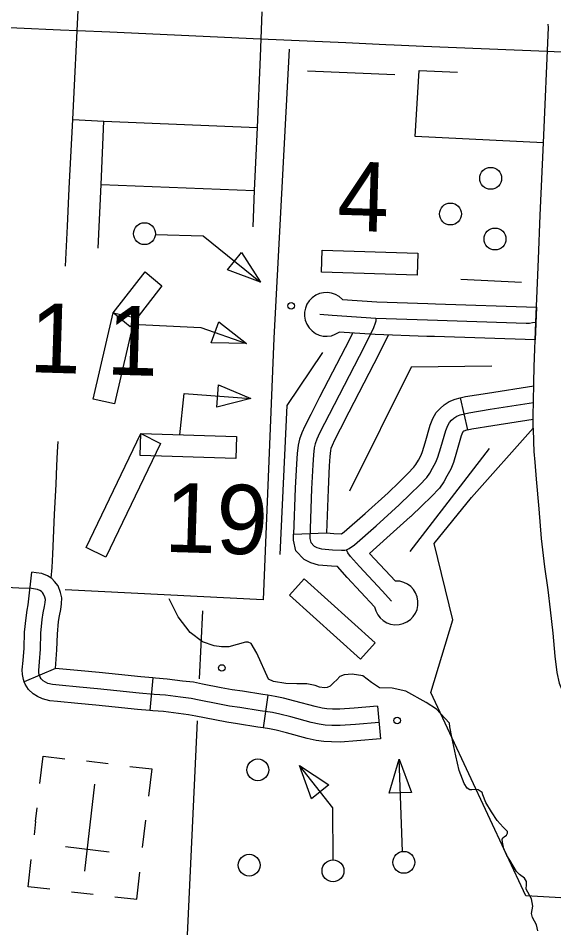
# Model space of a CAD drawing. Extents: x 653372 to 905732, y 627442 to 787275.
# Drawn here: x 684356 to 686805, y 770200 to 774358 of the extents above; entities that cross this region are included whole.
import ezdxf

# ---------------------------------------------------------------- set-up
doc = ezdxf.new("R2010")
doc.units = 0
for name, color, linetype in [('10', 7, 'Continuous'), ('31', 7, 'Continuous'), ('32', 7, 'Continuous'), ('33', 7, 'Continuous'), ('34', 7, 'Continuous'), ('35', 7, 'Continuous'), ('5', 7, 'Continuous'), ('56', 7, 'Continuous'), ('57', 7, 'Continuous'), ('6', 7, 'Continuous')]:
    doc.layers.add(name, color=color, linetype=linetype)

msp = doc.modelspace()

# ---------------------------------------------------------------- linework, layer by layer
at = {"layer": '10'}
msp.add_lwpolyline([(687259.3, 774183.3), (686774.9, 774205.8), (686210.2, 774227.8), (686075.6, 774234.4), (686037.7, 774236.4), (685853.6, 774245.2), (685464.2, 774261.1), (684774.8, 774293.6), (684626.7, 774300.6), (684550.1, 774303.6), (684148.2, 774321.7), (683424.7, 774354.1)], dxfattribs=at)
at = {"layer": '31'}
for p, q in [((686376.7, 772621.9), (686411, 772475.9)), ((685615.7, 771998.9), (685766, 772005.2))]:
    msp.add_line(p, q, dxfattribs=at)
for points in [[(685838.4, 773071.8), (685995.9, 773061), (686229.7, 773053.3), (686264.6, 773052.1)], [(686264.6, 773052.1), (686726.3, 773037), (686720.6, 772887.1)], [(685992.1, 772986), (685991, 772972), (685988.9, 772963.7), (685980.5, 772942.7), (685938.7, 772855.9), (685800.9, 772590.6), (685734.7, 772460.8), (685722.3, 772432.9), (685714, 772412), (685710.2, 772394.1), (685706.7, 772361.4), (685703.4, 772315.8), (685698.1, 772206), (685690, 771979.3), (685694.6, 771960.5), (685710.2, 771944), (685722.2, 771937.8), (685743.3, 771932), (685793.9, 771927.3), (685834.9, 771925.4), (685849.1, 771925.6), (685856.9, 771928), (685869.2, 771933.4), (685893.5, 771950), (685992.5, 772037.7), (686098.2, 772132.9), (686150.8, 772183.3), (686191.2, 772223.2), (686224.4, 772257.6), (686238.5, 772278.4), (686251.4, 772301.1), (686266.3, 772328.3), (686275.4, 772351.8), (686288.9, 772394.8), (686311.2, 772472.6), (686320.2, 772495.4), (686328.4, 772510), (686337.7, 772520), (686348.9, 772529.9), (686362.6, 772538.5), (686377.6, 772545.1), (686416.4, 772554.2), (686514.6, 772569.9), (686711.8, 772601.3)], [(685735, 773004.7), (685792, 772999.8), (685992.1, 772986), (686227.2, 772978.3), (686678.5, 772963.5), (686694, 772964.3), (686707.5, 772967.1), (686723.6, 772968.6)], [(685885.5, 772918.2), (685871.6, 772889.5), (685734.3, 772625), (685694.4, 772546.8)], [(686259.7, 772902.2), (686224.7, 772903.4), (685988.3, 772911.1), (685823.3, 772922.4)], [(686047.6, 772909.2), (686005.8, 772822.3), (685867.6, 772556.3), (685828, 772478.6)], [(686720.6, 772887.1), (686259.7, 772902.2)], [(686376.7, 772621.9), (686401.9, 772627.9), (686502.8, 772644), (686713.6, 772677.5)], [(686047.8, 772188.4), (686098.5, 772237), (686137.9, 772275.9), (686166, 772305), (686174.7, 772318), (686185.9, 772337.7), (686198.2, 772360), (686204.6, 772376.6), (686217.1, 772416.4), (686240.1, 772496.7), (686252.3, 772527.7), (686267.3, 772554.5), (686285.2, 772573.7), (686303.8, 772590.2), (686327.4, 772605), (686353.7, 772616.5), (686376.7, 772621.9)], [(685694.4, 772546.8), (685667, 772493.1), (685653.2, 772462), (685641.9, 772433.7), (685636.1, 772405.8), (685632, 772368.2), (685628.5, 772320.3), (685623.2, 772209.1), (685615.7, 771998.9)], [(686411, 772475.9), (686431, 772480.6), (686526.4, 772495.9), (686711, 772525.2)], [(685828, 772478.6), (685802.4, 772428.5), (685791.4, 772403.8), (685786, 772390.2), (685784.4, 772382.3), (685781.4, 772354.6), (685778.2, 772311.4), (685773.1, 772202.8), (685766, 772005.2)], [(686411, 772475.9), (686401.5, 772473.7), (686397.8, 772472.1), (686393.9, 772469.6), (686390.1, 772466.3), (686389.4, 772465.5), (686388.1, 772463.2), (686382.3, 772448.4), (686360.8, 772373.2), (686346.3, 772327.1), (686334.5, 772296.6), (686316.9, 772264.5), (686302.3, 772238.7), (686282.8, 772210.1), (686244.6, 772170.5), (686203.1, 772129.5), (686151.6, 772080.1)], [(685766, 772005.2), (685799.1, 772002.1), (685834.5, 772000.5), (685847.3, 772009.3), (685942.6, 772093.6), (686047.2, 772187.8), (686047.8, 772188.4)], [(686151.6, 772080.1), (686149.3, 772077.9), (686042.5, 771981.7), (685962.8, 771911.2)], [(685816, 771851.2), (685788.7, 771852.5), (685729.7, 771858), (685694.9, 771867.5), (685664.5, 771883.1), (685626.4, 771923.5), (685614.7, 771971.6), (685615.7, 771998.9)], [(686063.8, 771692.5), (686020.9, 771739.4), (685916.3, 771851.2), (685875.2, 771897.4), (685863.5, 771913.2), (685856.9, 771928)], [(685962.8, 771911.2), (686081.1, 771784.8)], [(685986.1, 771666.8), (685860.8, 771800.7), (685816, 771851.2)]]:
    msp.add_lwpolyline(points, dxfattribs=at)
for centre, start, end in [((685765.1, 773003.8), 42.8198, 305.5689), ((686084.4, 771684.9), 190.4244, 91.9333)]:
    msp.add_arc(centre, 100, start, end, dxfattribs=at)
at = {"layer": '32'}
for p, q in [((684526.4, 771384.9), (684384, 771324.4)), ((684971.8, 771342.6), (684958.2, 771193.2)), ((685497.4, 771262.6), (685475.9, 771114.2)), ((685999.6, 771213.5), (686013.6, 771064.2))]:
    msp.add_line(p, q, dxfattribs=at)
for points in [[(684384, 771324.4), (684379.9, 771335.4), (684375.6, 771358.3), (684374.8, 771378.2), (684378.8, 771422.1), (684383.2, 771478.1), (684385.4, 771551), (684391.9, 771617.3), (684396.6, 771652.1), (684402.1, 771676.6), (684419.1, 771825.7)], [(684526.4, 771384.9), (684533, 771470), (684535.2, 771541.4), (684540.9, 771600), (684544.3, 771625.5), (684551, 771655), (684554.9, 771680.8), (684555.5, 771707.4), (684550, 771732.4), (684538.3, 771763.1), (684522.7, 771782.7), (684509.4, 771795.9), (684490.6, 771808.2), (684464.4, 771818.6), (684438.5, 771822.8), (684419.1, 771825.7)], [(686006.6, 771138.9), (685898.6, 771128.7), (685828.8, 771123.8), (685790.8, 771124.9), (685760.6, 771125.8), (685732.6, 771130.2), (685696.2, 771138.3), (685602.7, 771163.7), (685552.8, 771176.4), (685518.5, 771183.8), (685463.1, 771191.8), (685370, 771206.6), (685322.3, 771213.6), (685269.8, 771223.7), (685183.8, 771240.3), (685146.7, 771247.8), (685098.4, 771253.3), (685029.4, 771262.4), (684978.1, 771266.7), (684909.3, 771273), (684806.7, 771282.8), (684719, 771291.8), (684636.6, 771299.9), (684543.2, 771308.1), (684513.4, 771311.5), (684492.4, 771316.7), (684480.7, 771322.3), (684470.6, 771328.6), (684461.4, 771337.3), (684456, 771346), (684452.4, 771355.6), (684450.3, 771366.9), (684449.9, 771376.4), (684453.5, 771415.7), (684458.1, 771474), (684460.3, 771546.2), (684466.4, 771608.7), (684470.5, 771638.8), (684477.2, 771668.8), (684480, 771687.2), (684480.3, 771700.1), (684477.9, 771710.9), (684472.4, 771725.5), (684466.8, 771732.5), (684462, 771737.2), (684455.8, 771741.3), (684444.3, 771745.9), (684426.9, 771748.7), (684407.9, 771751.5)], [(684971.8, 771342.6), (684916.3, 771347.7), (684814.1, 771357.4), (684726.5, 771366.4), (684643.6, 771374.6), (684526.4, 771384.9)], [(684958.2, 771193.2), (684902.4, 771198.3), (684799.4, 771208.2), (684711.5, 771217.1), (684629.6, 771225.2), (684535.7, 771233.5), (684500.1, 771237.5), (684467, 771245.7), (684444.4, 771256.5), (684424.5, 771269), (684402.9, 771289.5), (684388.4, 771312.7), (684384, 771324.4)], [(685497.4, 771262.6), (685474.4, 771266), (685381.3, 771280.7), (685334.9, 771287.6), (685284, 771297.3), (685198.3, 771313.9), (685158.3, 771321.9), (685107.6, 771327.7), (685037.5, 771337), (684984.7, 771341.4), (684971.8, 771342.6)], [(685999.6, 771213.5), (685892.5, 771203.5), (685827.3, 771198.9), (685793.1, 771199.9), (685767.5, 771200.7), (685746.6, 771203.9), (685714.2, 771211.2), (685621.8, 771236.2), (685569.9, 771249.5), (685531.7, 771257.7), (685497.4, 771262.6)], [(685475.9, 771114.2), (685451.9, 771117.6), (685358.6, 771132.4), (685309.8, 771139.7), (685255.7, 771150), (685169.2, 771166.7), (685135, 771173.6), (685089.3, 771178.8), (685021.3, 771187.8), (684971.5, 771192), (684958.2, 771193.2)], [(686013.6, 771064.2), (685904.8, 771054), (685830.3, 771048.7), (685788.6, 771050), (685753.7, 771051), (685718.6, 771056.5), (685678.2, 771065.5), (685583.6, 771091.1), (685535.6, 771103.4), (685505.2, 771109.9), (685475.9, 771114.2)]]:
    msp.add_lwpolyline(points, dxfattribs=at)
at = {"layer": '33'}
for points in [[(685469.7, 774386), (685462.4, 774180.7), (685448.5, 773858.3), (685435.5, 773569.8), (685428.7, 773404.7)], [(686711.1, 772484.3), (686711, 772546.6), (686711.8, 772601.3), (686713.9, 772692.2), (686716.1, 772764.1), (686723.6, 772968.6), (686734.7, 773256.7), (686742.7, 773457.9), (686757.7, 773787.3), (686780.7, 774314.6), (686780.3, 774330.7)], [(684605.3, 773893.9), (684748.3, 773887.3), (685448.5, 773858.3)], [(684721.4, 773306.7), (684735.3, 773598.2), (684748.3, 773887.3)], [(684735.3, 773598.2), (685435.5, 773569.8)], [(686711.1, 772484.3), (686712.1, 772421.4), (686713.5, 772377.3), (686718.3, 772328.5), (686724, 772250.1), (686737.1, 772115.6), (686748.3, 771979.4), (686762.1, 771850.3), (686777.3, 771745.2), (686788.7, 771652.9), (686800.3, 771546.5), (686809.9, 771442), (686819.7, 771367.4), (686830.1, 771317.8), (686848.7, 771273.9), (686885.2, 771219.8), (686923.2, 771166.3), (687006.2, 771059), (687115.9, 770923.5), (687202.3, 770812), (687227.8, 770779.1), (687271.4, 770724.1), (687299.7, 770678), (687318.7, 770653.4)], [(682611.9, 771845.7), (682761, 771835.5), (682910.8, 771828.3), (683069.6, 771820.7), (683261.7, 771809.9), (683413.5, 771802.2), (683557.6, 771794.2), (683850.9, 771780.8), (684129.2, 771765.6), (684358.9, 771754.5), (684407.9, 771751.5)]]:
    msp.add_lwpolyline(points, dxfattribs=at)
at = {"layer": '34'}
for points in [[(684572.6, 773224.8), (684581.5, 773406.4), (684589.8, 773579.2), (684605.3, 773893.9), (684632.1, 774425.5)], [(684506.9, 771798.3), (684511.4, 771847), (684514, 771908.2), (684522.6, 772088.5), (684529.6, 772227.7), (684533.5, 772311.8), (684536.1, 772375.7), (684538.5, 772422.2)]]:
    msp.add_lwpolyline(points, dxfattribs=at)
at = {"layer": '35'}
for points in [[(685319.8, 771484.1), (685285.5, 771483.6), (685253, 771489.1), (685199.6, 771506.7), (685142.3, 771550.2), (685087.4, 771621.9), (685046.6, 771703.7)], [(685447.2, 771455.1), (685422.1, 771499.2), (685407.8, 771505), (685394.9, 771505.4), (685319.8, 771484.1)], [(686066.1, 771294.5), (686008.2, 771296.3), (685971, 771321.5), (685931.4, 771351.2), (685883.6, 771359.1), (685846.2, 771356.4), (685827, 771348.6), (685812.9, 771333.8), (685799.6, 771321.3), (685783.1, 771304.3), (685769.2, 771297.9), (685756.2, 771296), (685734.3, 771299.7), (685714, 771307.9), (685675.5, 771315.1), (685629.8, 771314.2), (685579.7, 771317.2), (685523, 771325.8), (685501.2, 771335.6), (685447.2, 771455.1)], [(686732.5, 770185.2), (686725.7, 770213.5), (686708.5, 770246.5), (686703.7, 770264.9), (686710, 770298.2), (686702.7, 770332.6), (686679.7, 770376.6), (686680.3, 770397.9), (686680.7, 770410.8), (686671.3, 770426.3), (686648.3, 770443.8), (686635, 770457.8), (686603.8, 770508.2), (686590.8, 770530.7), (686577.3, 770560.7), (686571.3, 770591.3), (686568.7, 770605.1), (686574.2, 770611), (686578.9, 770615.4), (686589, 770623.5), (686593.9, 770632.5), (686594.1, 770640.1), (686586.7, 770647.9), (686573.4, 770660.5), (686546.2, 770690.9), (686520, 770729.8), (686493.9, 770772.7), (686481.3, 770808.1), (686477.1, 770818.8), (686459.9, 770830), (686446.3, 770831.9), (686431, 770830.9), (686421.9, 770830.4), (686409.2, 770837.6), (686395.4, 770860.1), (686372.9, 770918.5), (686357.4, 770985.2), (686338.7, 771070.9), (686329.4, 771118.3), (686327.7, 771135.9), (686307.8, 771158.5), (686269.5, 771198.9), (686221, 771229.2), (686128.3, 771281.1), (686066.1, 771294.5)]]:
    msp.add_lwpolyline(points, dxfattribs=at)
at = {"layer": '5'}
for points in [[(685198.5, 771649.2), (685183.8, 771337.8)], [(685174.8, 771146.2), (685076.3, 769056.8)]]:
    msp.add_lwpolyline(points, dxfattribs=at)
at = {"layer": '56'}
for p, q in [((685313, 773207.6), (685376.9, 773287.2)), ((685376.9, 773287.2), (685464.3, 773151.7)), ((685464.3, 773151.7), (685313, 773207.6)), ((685239, 772873.3), (685273.1, 772969.4)), ((685273.1, 772969.4), (685400.3, 772870.3)), ((685400.3, 772870.3), (685239, 772873.3)), ((685263.8, 772580.2), (685271.5, 772681.9)), ((685271.5, 772681.9), (685420.2, 772619.5)), ((685420.2, 772619.5), (685263.8, 772580.2)), ((685697.3, 770789.3), (685642.5, 770940.9)), ((685642.5, 770940.9), (685777.3, 770852.5)), ((686052.7, 770815.2), (686098.2, 770969.9)), ((686098.2, 770969.9), (686154.7, 770818.9)), ((685777.3, 770852.5), (685697.3, 770789.3)), ((686154.7, 770818.9), (686052.7, 770815.2))]:
    msp.add_line(p, q, dxfattribs=at)
for points in [[(685679.2, 774116.7), (686078.8, 774099.7)], [(684984.7, 773369.6), (685201.4, 773362.6), (685464.3, 773151.7)], [(686379.7, 773164.3), (686657.6, 773151.3)], [(684877.7, 772959.4), (685191.6, 772944.2), (685400.3, 772870.3)], [(685747, 772830.1), (685584.3, 772586.8), (685552.3, 771905.7)], [(686521.5, 772767.4), (686152.6, 772762.2), (685871.3, 772195.4)], [(685095.2, 772453.3), (685114.8, 772642.6), (685420.2, 772619.5)], [(686509.5, 772391.2), (686147.5, 771919.6)], [(685796.1, 770510.7), (685794.6, 770748.3), (685642.5, 770940.9)], [(686113.5, 770549), (686098.2, 770969.9)]]:
    msp.add_lwpolyline(points, dxfattribs=at)
for points in [[(685743.3, 773196.8), (685746.3, 773296.7), (686183.6, 773283.6), (686180.6, 773183.7)], [(684936.3, 773198.4), (685013.1, 773134.4), (684867.8, 772946.6), (684790.9, 773010.6)], [(684790.9, 773010.6), (684888.6, 772989.3), (684796.4, 772594.3), (684698.7, 772615.6)], [(684756.9, 771894.1), (684667.3, 771938.6), (684916.7, 772458.7), (685006.3, 772414.2)], [(684913.7, 772358.7), (684916.7, 772458.7), (685354, 772445.6), (685351, 772345.6)], [(685597.4, 771721), (685664.5, 771795.2), (685988.9, 771501.6), (685921.8, 771427.5)]]:
    msp.add_lwpolyline(points, close=True, dxfattribs=at)
for centre, radius in [((686516.5, 773625.6), 50), ((686332.7, 773462.7), 50), ((684933.6, 773372.7), 50), ((686536.3, 773348.2), 50), ((685604.5, 773043.1), 15), ((685287.4, 771387.5), 15), ((686089.5, 771147.7), 15), ((685451.8, 770921.6), 50), ((685412.4, 770486), 50), ((686119.6, 770498.9), 50), ((685795.7, 770460.2), 50)]:
    msp.add_circle(centre, radius, dxfattribs=at)
at = {"layer": '57'}
for p, q in [((684767.4, 770949.3), (684668.1, 770960.8)), ((684661.1, 770458.3), (684706.9, 770855.6)), ((684435.6, 770685.6), (684442.9, 770748.5)), ((684435.6, 770685.6), (684428.6, 770624.4)), ((684925.3, 770567.1), (684939.6, 770691.3)), ((684684, 770657), (684684, 770657)), ((684684, 770657), (684684, 770657)), ((684771.9, 770546.2), (684572.3, 770569.2)), ((684599.4, 770364.7), (684698.8, 770353.3))]:
    msp.add_line(p, q, dxfattribs=at)
for points in [[(684455.6, 770859.4), (684469.9, 770983.6), (684569.3, 770972.2)], [(684867.3, 770937.8), (684966.7, 770926.4), (684952.3, 770802.2)], [(684500.6, 770376.1), (684401.3, 770387.5), (684415.6, 770511.7)], [(684798.6, 770341.8), (684898, 770330.3), (684912.3, 770454.5)]]:
    msp.add_lwpolyline(points, dxfattribs=at)
at = {"layer": '6'}
for points in [[(685594.5, 774216.8), (685525.2, 772895.2), (685476.9, 771699.2), (684570.4, 771744.6)], [(686757.8, 773787.6), (686172, 773816.9), (686189.4, 774119.3), (686365.4, 774111.1)], [(687746, 770208.5), (687749.7, 770285.4), (686678.2, 770345.3), (686242.7, 771275.8), (686343, 771607.8), (686258, 771955.9), (686429, 772167.1), (686711.1, 772484.3)]]:
    msp.add_lwpolyline(points, dxfattribs=at)

# ---------------------------------------------------------------- texts
at = {"layer": '56'}
for s, p in [('4', (685812.7, 773387.6)), ('1 1', (684404.4, 772739.8)), ('19', (685022.1, 771918.6))]:
    msp.add_text(s, height=316.8, rotation=358.28, dxfattribs=at).set_placement(p)

doc.saveas('drawing.dxf')
